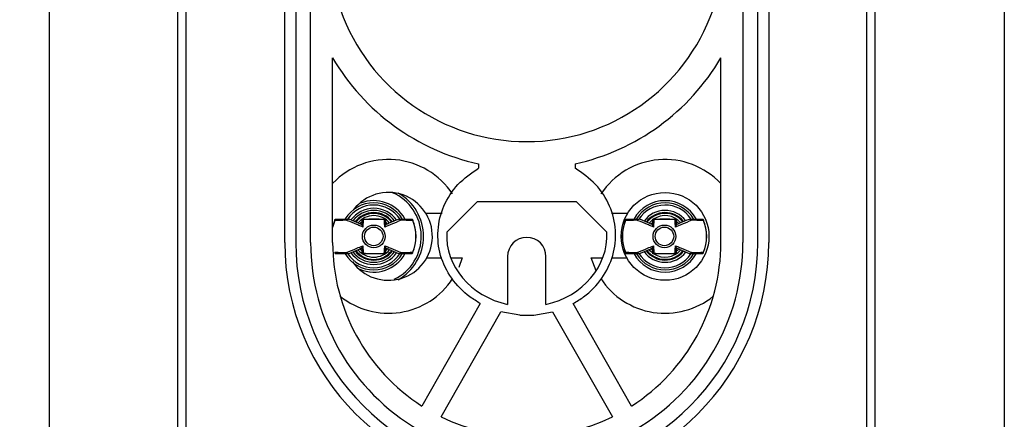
# Model space of a CAD drawing. Header units: inches. Extents: x 218.9 to 312.4, y 214.8 to 247.8.
# Tile 272 of 319: x 269.498 to 269.918, y 236.319 to 236.49. Entities that reach past the tile are written whole.
import ezdxf

# ---------------------------------------------------------------- set-up
doc = ezdxf.new("R2010")
doc.units = ezdxf.units.IN
doc.header["$LTSCALE"] = 0.25
doc.header["$MEASUREMENT"] = 0
doc.layers.add('ANNOTATIONS', color=1, linetype='Continuous')
doc.layers.add('DETAILS', color=4, linetype='Continuous')
doc.styles.add('ARIAL', font='arial.ttf', dxfattribs={"height": 0.09375})
doc.dimstyles.new('STANDARD$0', dxfattribs={"dimtxt": 0.09375, "dimasz": 0.09375, "dimexe": 0.03125, "dimexo": 0.046875, "dimgap": 0.09, "dimtad": 0, "dimtih": 1, "dimtoh": 1, "dimdec": 4, "dimzin": 0, "dimdsep": 46, "dimtxsty": 'ARIAL', "dimcen": 0.09, "dimadec": 0, "dimazin": 0, "dimtfac": 1, "dimtdec": 4, "dimtofl": 0, "dimtmove": 0, "dimatfit": 1, "dimfxl": 1, "dimtolj": 1, "dimtzin": 0, "dimarcsym": 0})

# ---------------------------------------------------------------- blocks, each defined once
blk = doc.blocks.new('*D82')
at = {"layer": 'ANNOTATIONS', "color": 0, "lineweight": -2, "transparency": 16777216}
for p, q in [((269.6367171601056, 237.7886817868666), (269.2300750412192, 237.7886817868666)), ((269.2613250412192, 237.6949317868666), (269.2613250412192, 237.09165601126)), ((269.2613250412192, 236.211432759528), (269.2613250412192, 236.8147085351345)), ((269.667001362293, 236.117682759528), (269.2300750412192, 236.117682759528))]:
    blk.add_line(p, q, dxfattribs=at)
at = {"layer": 'ANNOTATIONS', "color": 0, "transparency": 16777216}
for points in [[(269.2457000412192, 237.6949317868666), (269.2769500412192, 237.6949317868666), (269.2613250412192, 237.7886817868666)], [(269.2457000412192, 236.211432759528), (269.2769500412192, 236.211432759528), (269.2613250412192, 236.117682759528)]]:
    blk.add_solid(points, dxfattribs=at)
at = {"layer": 'defpoints', "color": 0, "transparency": 16777216}
for p in [(269.6835921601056, 237.7886817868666), (269.2613250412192, 236.117682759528), (269.713876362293, 236.117682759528)]:
    blk.add_point(p, dxfattribs=at)
at = {"layer": 'ANNOTATIONS', "color": 0, "transparency": 16777216, "insert": (269.2613250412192, 236.9531822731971), "char_height": 0.09375, "attachment_point": 5, "style": 'ARIAL'}
blk.add_mtext('\\A1;11 1/2"', dxfattribs=at)
blk = doc.blocks.new('*D83')
at = {"layer": 'ANNOTATIONS', "color": 0, "lineweight": -2, "transparency": 16777216}
for p, q in [((269.5101546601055, 236.6121192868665), (269.5101546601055, 235.9581831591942)), ((269.9179671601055, 236.6121192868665), (269.9179671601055, 235.9581831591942)), ((269.4164046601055, 235.9894331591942), (269.3226546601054, 235.9894331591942)), ((270.0117171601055, 235.9894331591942), (270.1054671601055, 235.9894331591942))]:
    blk.add_line(p, q, dxfattribs=at)
at = {"layer": 'ANNOTATIONS', "color": 0, "transparency": 16777216}
for points in [[(269.4164046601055, 236.0050581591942), (269.4164046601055, 235.9738081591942), (269.5101546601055, 235.9894331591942)], [(270.0117171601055, 236.0050581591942), (270.0117171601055, 235.9738081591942), (269.9179671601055, 235.9894331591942)]]:
    blk.add_solid(points, dxfattribs=at)
at = {"layer": 'defpoints', "color": 0, "transparency": 16777216}
for p in [(269.5101546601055, 236.6589942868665), (269.9179671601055, 236.6589942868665), (269.5101546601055, 235.9894331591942)]:
    blk.add_point(p, dxfattribs=at)
at = {"layer": 'ANNOTATIONS', "color": 0, "transparency": 16777216, "insert": (269.0323327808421, 235.9894331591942), "char_height": 0.09375, "attachment_point": 5, "style": 'ARIAL'}
blk.add_mtext('\\A1;2 3/16"', dxfattribs=at)
blk = doc.blocks.new('*D84')
at = {"layer": 'ANNOTATIONS', "color": 0, "lineweight": -2, "transparency": 16777216}
for p, q in [((270.1162004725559, 236.9092208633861), (270.1162004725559, 235.782988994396)), ((269.5101546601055, 236.6121192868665), (269.5101546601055, 235.782988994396)), ((269.4164046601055, 235.814238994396), (269.3226546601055, 235.814238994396)), ((270.2099504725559, 235.814238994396), (270.3037004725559, 235.814238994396))]:
    blk.add_line(p, q, dxfattribs=at)
at = {"layer": 'ANNOTATIONS', "color": 0, "transparency": 16777216}
for points in [[(269.4164046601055, 235.829863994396), (269.4164046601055, 235.798613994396), (269.5101546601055, 235.814238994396)], [(270.2099504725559, 235.829863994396), (270.2099504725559, 235.798613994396), (270.1162004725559, 235.814238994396)]]:
    blk.add_solid(points, dxfattribs=at)
at = {"layer": 'defpoints', "color": 0, "transparency": 16777216}
for p in [(270.1162004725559, 236.9560958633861), (269.5101546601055, 236.6589942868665), (269.5101546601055, 235.814238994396)]:
    blk.add_point(p, dxfattribs=at)
at = {"layer": 'ANNOTATIONS', "color": 0, "transparency": 16777216, "insert": (269.8210687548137, 235.814238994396), "char_height": 0.09375, "attachment_point": 5, "style": 'ARIAL'}
blk.add_mtext('\\A1;3 1/4"', dxfattribs=at)

msp = doc.modelspace()

# ---------------------------------------------------------------- linework, layer by layer
at = {"layer": 'DETAILS'}
for p, q in [((269.5650574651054, 236.2665016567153), (269.5650574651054, 236.6503093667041)), ((269.5685638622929, 236.2665016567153), (269.5685638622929, 236.6503093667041)), ((269.859188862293, 236.6503093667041), (269.859188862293, 236.2665016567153)), ((269.8626952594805, 236.6503093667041), (269.8626952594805, 236.2665016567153)), ((269.610694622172, 236.3947687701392), (269.610694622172, 236.6383711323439)), ((269.615382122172, 236.6383711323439), (269.615382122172, 236.3947687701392)), ((269.8127000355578, 236.3947687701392), (269.8127000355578, 236.6383711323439)), ((269.8173875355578, 236.6383711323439), (269.8173875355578, 236.3947687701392)), ((269.6217674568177, 236.3947687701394), (269.6217674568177, 236.6332038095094)), ((269.8063147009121, 236.6332038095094), (269.8063147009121, 236.3947687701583)), ((269.6311424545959, 236.3947687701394), (269.6311424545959, 236.4735815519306)), ((269.7969397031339, 236.3947687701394), (269.7969397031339, 236.4735815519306)), ((269.6934072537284, 236.4283278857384), (269.6934072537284, 236.4264884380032)), ((269.7346749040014, 236.4283278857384), (269.7346749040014, 236.4264884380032)), ((269.679845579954, 236.3991683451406), (269.6929953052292, 236.4123180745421)), ((269.6929953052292, 236.4123180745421), (269.7350868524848, 236.4123180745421)), ((269.7350868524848, 236.4123180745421), (269.7482365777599, 236.3991683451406)), ((269.6779103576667, 236.4070884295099), (269.6710247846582, 236.4070884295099)), ((269.7570573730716, 236.4070884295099), (269.7501717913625, 236.4070884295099)), ((269.6437313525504, 236.402265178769), (269.6381598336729, 236.404657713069)), ((269.7678563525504, 236.402265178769), (269.7622848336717, 236.4046577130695)), ((269.6536913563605, 236.3924881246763), (269.6592628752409, 236.3900955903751)), ((269.7778163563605, 236.3924881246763), (269.7833878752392, 236.3900955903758)), ((269.6713810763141, 236.3882792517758), (269.6777597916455, 236.3882792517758)), ((269.6815517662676, 236.3882792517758), (269.6865121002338, 236.3882792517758)), ((269.6865121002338, 236.3882792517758), (269.6850024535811, 236.3841225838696)), ((269.7058379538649, 236.3887658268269), (269.7058379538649, 236.3683509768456)), ((269.7222442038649, 236.3683509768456), (269.7222442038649, 236.3887658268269)), ((269.7437351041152, 236.3827278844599), (269.741570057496, 236.3882792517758)), ((269.741570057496, 236.3882792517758), (269.7465303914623, 236.3882792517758)), ((269.7503223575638, 236.3882792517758), (269.7567010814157, 236.3882792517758)), ((269.6942142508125, 236.3687252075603), (269.6692993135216, 236.3249808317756)), ((269.6774651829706, 236.3203753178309), (269.7029914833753, 236.3651930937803)), ((269.7110723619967, 236.3638201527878), (269.7029914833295, 236.365193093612)), ((269.7170097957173, 236.3638201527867), (269.7250906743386, 236.3651930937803)), ((269.7250906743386, 236.3651930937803), (269.7506169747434, 236.3203753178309)), ((269.7587828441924, 236.3249808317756), (269.7338679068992, 236.3687252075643))]:
    msp.add_line(p, q, dxfattribs=at)
at = {"layer": 'DETAILS', "flags": 128}
for points in [[(269.6321081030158, 236.4044301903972), (269.6314835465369, 236.4027266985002), (269.631142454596, 236.401469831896)], [(269.6320570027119, 236.4041518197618), (269.6314812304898, 236.4025140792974), (269.631142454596, 236.4011981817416)], [(269.6436269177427, 236.4034501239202), (269.6431105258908, 236.4029774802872), (269.6428342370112, 236.4026868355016)], [(269.6545846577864, 236.4026910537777), (269.65431218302, 236.4029774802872), (269.653712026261, 236.4035192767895)], [(269.7662451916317, 236.4029920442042), (269.7668324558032, 236.4036403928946), (269.7677686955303, 236.4044538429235)], [(269.7677550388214, 236.4032256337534), (269.7674953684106, 236.4029774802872), (269.7671421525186, 236.4026004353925)], [(269.7788922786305, 236.4027751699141), (269.7786970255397, 236.4029774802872), (269.7778615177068, 236.4037036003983)], [(269.6428268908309, 236.3920746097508), (269.6431105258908, 236.3917758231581), (269.6436708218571, 236.3912666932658)], [(269.6537812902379, 236.3912910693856), (269.65431218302, 236.3917758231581), (269.6546106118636, 236.3920910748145)], [(269.7677486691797, 236.390314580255), (269.7668324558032, 236.3911129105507), (269.7662473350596, 236.3917586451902)], [(269.7671368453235, 236.3921589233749), (269.7674953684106, 236.3917758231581), (269.767820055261, 236.3914689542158)], [(269.7779126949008, 236.3910885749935), (269.7786970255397, 236.3917758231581), (269.7789204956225, 236.3920085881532)]]:
    msp.add_lwpolyline(points, dxfattribs=at)
at = {"layer": 'DETAILS'}
for centre, radius in [((269.7730961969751, 236.3973766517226), 0.01875000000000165), ((269.6487113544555, 236.3973766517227), 0.004841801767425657), ((269.6487113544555, 236.3973766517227), 0.003963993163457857), ((269.7728363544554, 236.3973766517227), 0.004841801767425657), ((269.7728363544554, 236.3973766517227), 0.003963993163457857)]:
    msp.add_circle(centre, radius, dxfattribs=at)
for centre, radius, start, end in [((269.7140410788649, 236.5221801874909), 0.08437500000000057, 199.471220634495, 340.5287793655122), ((269.7140410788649, 236.5221801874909), 0.0960937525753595, 210.3806127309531, 257.6005483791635), ((269.7140410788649, 236.5221801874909), 0.09609375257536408, 282.3994516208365, 329.6193872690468), ((269.6549859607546, 236.3973766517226), 0.03281250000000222, 33.44872817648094, 136.2378066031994), ((269.7730961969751, 236.3973766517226), 0.03281249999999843, 43.39294777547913, 146.5088346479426), ((269.6549859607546, 236.3973766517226), 0.01874999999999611, 215.0500800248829, 142.4172940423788), ((269.6487113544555, 236.3973766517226), 0.02030019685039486, 295.6210902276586, 66.71235897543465), ((269.6487113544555, 236.3973766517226), 0.02123769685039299, 299.1977721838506, 60.49139116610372), ((269.6487113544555, 236.3973766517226), 0.01430241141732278, 31.76165425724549, 148.2248327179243), ((269.6487113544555, 236.3973766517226), 0.01523991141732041, 29.62997182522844, 111.6135480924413), ((269.7730961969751, 236.3973766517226), 0.01523991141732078, 29.62997182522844, 150.4453126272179), ((269.7730961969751, 236.3973766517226), 0.01430241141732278, 31.76165425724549, 148.2248327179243), ((269.6487113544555, 236.3973766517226), 0.01336491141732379, 33.7449404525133, 146.036197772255), ((269.6487113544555, 236.3973766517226), 0.01201033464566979, 35.45278402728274, 144.3818440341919), ((269.6487113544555, 236.3973766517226), 0.01107283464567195, 36.5476490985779, 143.3344357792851), ((269.6487113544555, 236.3973766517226), 0.01013533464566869, 38.02806685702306, 142.3002062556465), ((269.6487113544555, 236.3973766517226), 0.00979576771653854, 38.37625287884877, 141.585092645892), ((269.7730961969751, 236.3973766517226), 0.01336491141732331, 34.26244811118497, 146.725270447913), ((269.7730961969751, 236.3973766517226), 0.01107283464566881, 37.07043239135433, 143.8788900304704), ((269.7730961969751, 236.3973766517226), 0.01013533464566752, 38.61487814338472, 142.8850491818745), ((269.7730961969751, 236.3973766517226), 0.009795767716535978, 38.9671910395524, 142.2005269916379), ((269.6487113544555, 236.3973766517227), 0.008858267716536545, 40.05423467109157, 139.9798428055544), ((269.6487113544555, 236.3973766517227), 0.01803941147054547, 336.9936001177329, 23.16303290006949), ((269.6487113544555, 236.3973766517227), 0.01797972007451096, 337.8629835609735, 22.13701643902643), ((269.7728363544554, 236.3973766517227), 0.0180394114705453, 156.9828189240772, 203.1040035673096), ((269.7728363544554, 236.3973766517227), 0.01797972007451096, 157.8629835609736, 202.1370164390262), ((269.7730961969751, 236.3973766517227), 0.008858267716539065, 40.70771378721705, 124.4391489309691), ((269.7728363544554, 236.3973766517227), 0.0180394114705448, 336.9936001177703, 23.16303290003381), ((269.7728363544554, 236.3973766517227), 0.01797972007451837, 337.8629835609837, 22.13701643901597), ((269.7140410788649, 236.3947687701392), 0.1033464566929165, 180, 0), ((269.7140410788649, 236.3947687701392), 0.09865895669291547, 180, 0), ((269.7140410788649, 236.3947687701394), 0.09227362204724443, 180, 1.175410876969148e-08), ((269.7140410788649, 236.3947687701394), 0.0828986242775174, 180, 237.3356499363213), ((269.7140410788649, 236.3887658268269), 0.008203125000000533, 0, 180), ((269.7140410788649, 236.3947687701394), 0.08289862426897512, 302.6643500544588, 0), ((269.6487113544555, 236.3973766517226), 0.01336491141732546, 213.7976415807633, 326.1824974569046), ((269.6487113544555, 236.3973766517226), 0.01201033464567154, 215.3582126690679, 324.3432683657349), ((269.6487113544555, 236.3973766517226), 0.01107283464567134, 216.4451655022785, 323.2802938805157), ((269.6487113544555, 236.3973766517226), 0.01013533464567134, 217.9532065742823, 322.196263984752), ((269.6487113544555, 236.3973766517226), 0.009795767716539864, 218.2605545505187, 321.5049525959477), ((269.6487113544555, 236.3973766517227), 0.008858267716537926, 220.0912098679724, 319.8758460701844), ((269.6487113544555, 236.3973766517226), 0.01523991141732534, 247.2550755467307, 330.7177255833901), ((269.7730961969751, 236.3973766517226), 0.01523991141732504, 209.5596015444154, 330.7177255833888), ((269.7730961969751, 236.3973766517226), 0.01336491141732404, 213.2369220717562, 325.8076037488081), ((269.7730961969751, 236.3973766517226), 0.0110728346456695, 215.9261601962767, 322.7277481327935), ((269.7730961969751, 236.3973766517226), 0.01013533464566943, 217.3755135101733, 321.6076756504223), ((269.7730961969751, 236.3973766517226), 0.009795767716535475, 217.6738869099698, 320.8803718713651), ((269.7730961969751, 236.3973766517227), 0.008858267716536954, 237.4271946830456, 319.185163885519), ((269.6487113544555, 236.3973766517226), 0.01430241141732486, 211.6173577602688, 328.3908599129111), ((269.7730961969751, 236.3973766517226), 0.01430241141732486, 211.6173577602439, 328.3908599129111), ((269.6549859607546, 236.3973766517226), 0.03281250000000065, 231.0859589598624, 326.6790492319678), ((269.7730961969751, 236.3973766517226), 0.0328125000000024, 213.3280615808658, 308.9128500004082), ((269.7140410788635, 236.3987889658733), 0.03509460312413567, 265.1474458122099, 274.8525541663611), ((269.7140410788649, 236.3947687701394), 0.08289862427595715, 243.8187412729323, 296.1812587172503)]:
    msp.add_arc(centre, radius, start, end, dxfattribs=at)
for major_axis, ratio, start_param, end_param in [((-0.03422840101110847, -1.390958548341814e-08), 0.8873077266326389, 6.239335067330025, 7.611967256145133), ((0.03422840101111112, -1.390958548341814e-08), 0.88730772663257, 4.954403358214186, 6.327035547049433)]:
    msp.add_ellipse((269.7140410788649, 236.3978370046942), major_axis=major_axis, ratio=ratio, start_param=start_param, end_param=end_param, dxfattribs=at)
for points, knots in [([(269.6942142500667, 236.3687252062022), (269.6926980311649, 236.3696420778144), (269.6880127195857, 236.3724753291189), (269.6815913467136, 236.3791455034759), (269.6766595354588, 236.3890422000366), (269.6755520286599, 236.3999742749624), (269.678158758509, 236.4106167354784), (269.6842364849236, 236.4200729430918), (269.6903250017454, 236.4243322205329), (269.6934072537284, 236.4264884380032)], [0, 0, 0, 0, 0.07501913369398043, 0.2318187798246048, 0.3847221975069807, 0.5357489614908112, 0.6873851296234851, 0.8417417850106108, 1, 1, 1, 1]), ([(269.7338679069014, 236.3687252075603), (269.7353841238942, 236.3696420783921), (269.7400694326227, 236.3724753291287), (269.7464908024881, 236.3791455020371), (269.7514226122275, 236.3890421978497), (269.7525301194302, 236.3999742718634), (269.7499233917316, 236.4106167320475), (269.7438456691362, 236.4200729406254), (269.7377571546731, 236.4243322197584), (269.7346749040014, 236.4264884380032)], [0, 0, 0, 0, 0.07501906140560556, 0.2318187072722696, 0.3847221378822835, 0.5357489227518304, 0.6873851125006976, 0.841741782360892, 1, 1, 1, 1]), ([(269.6320570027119, 236.4041518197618), (269.6320570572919, 236.4041558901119), (269.632058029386, 236.4042283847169), (269.6320800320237, 236.4043877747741), (269.6321766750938, 236.4045802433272), (269.6323479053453, 236.4047271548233), (269.6325086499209, 236.4047480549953), (269.6325893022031, 236.4047585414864)], [0, 0, 0, 0, 0.01256958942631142, 0.2238695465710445, 0.5153237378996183, 0.7568176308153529, 0.9999999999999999, 0.9999999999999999, 0.9999999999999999, 0.9999999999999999]), ([(269.6370208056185, 236.4042667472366), (269.6368825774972, 236.4042626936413), (269.6351641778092, 236.4042123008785), (269.6335454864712, 236.4041807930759), (269.6320570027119, 236.4041518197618)], [0, 0, 0, 0, 0.0804400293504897, 1, 1, 1, 1]), ([(269.6325893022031, 236.4047585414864), (269.6341557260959, 236.4047585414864), (269.6358588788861, 236.4047585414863), (269.6376582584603, 236.4047585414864), (269.6378027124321, 236.4047585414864)], [0, 0, 0, 0, 0.9197201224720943, 0.9999999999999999, 0.9999999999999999, 0.9999999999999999, 0.9999999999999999]), ([(269.6370208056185, 236.4042667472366), (269.6370275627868, 236.4042790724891), (269.6370872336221, 236.4043879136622), (269.6372370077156, 236.4045629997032), (269.6375070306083, 236.4047273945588), (269.6377041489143, 236.4047481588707), (269.6378027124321, 236.4047585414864)], [0, 0, 0, 0, 0.04225292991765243, 0.3731248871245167, 0.6865485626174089, 1, 1, 1, 1]), ([(269.6439957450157, 236.4013635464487), (269.6434444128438, 236.4015997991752), (269.6425816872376, 236.4019694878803), (269.6404190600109, 236.4028769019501), (269.6386471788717, 236.4036053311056), (269.6371847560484, 236.404200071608), (269.6370208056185, 236.4042667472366)], [0, 0, 0, 0, 0.2347780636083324, 0.3673811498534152, 0.9290778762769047, 1, 1, 1, 1]), ([(269.6378027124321, 236.4047585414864), (269.637817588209, 236.4047585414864), (269.6378522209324, 236.4047585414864), (269.637900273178, 236.4047585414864), (269.6379658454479, 236.4047585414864), (269.6379574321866, 236.4047585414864), (269.6379510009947, 236.4047585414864)], [0, 0, 0, 0, 0.0761283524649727, 0.1772366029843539, 0.3710703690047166, 1, 1, 1, 1]), ([(269.6437285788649, 236.4021751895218), (269.6437285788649, 236.4026355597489), (269.6437285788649, 236.403241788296), (269.6437285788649, 236.4040883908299), (269.6437285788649, 236.4044907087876), (269.6437285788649, 236.4047585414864)], [0, 0, 0, 0, 0.513398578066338, 0.6760577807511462, 1, 1, 1, 1]), ([(269.6441993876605, 236.4045645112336), (269.6441971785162, 236.4045659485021), (269.644012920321, 236.4046858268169), (269.6438986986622, 236.4047224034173), (269.6437858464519, 236.4047585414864)], [0, 0, 0, 0, 0.01198939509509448, 1, 1, 1, 1]), ([(269.6437858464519, 236.4047585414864), (269.6445466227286, 236.4047585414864), (269.6455740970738, 236.4047585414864), (269.6473194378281, 236.4047585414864), (269.6483233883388, 236.4047585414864), (269.6490894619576, 236.4047585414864), (269.6499395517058, 236.4047585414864), (269.6515488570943, 236.4047585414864), (269.6526989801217, 236.4047585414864), (269.653513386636, 236.4047585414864), (269.6536368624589, 236.4047585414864)], [0, 0, 0, 0, 0.3048810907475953, 0.4117603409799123, 0.4723189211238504, 0.533050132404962, 0.5755937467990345, 0.665425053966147, 0.9492735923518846, 0.9999999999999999, 0.9999999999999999, 0.9999999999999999, 0.9999999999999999]), ([(269.6441993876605, 236.4045645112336), (269.6441656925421, 236.4039392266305), (269.6441133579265, 236.4029680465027), (269.6440266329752, 236.4017849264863), (269.6439957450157, 236.4013635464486)], [0, 0, 0, 0, 0.643839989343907, 1, 1, 1, 1]), ([(269.6532233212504, 236.4045645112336), (269.6525544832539, 236.4045967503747), (269.6515980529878, 236.4046428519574), (269.650090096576, 236.4046859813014), (269.6491364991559, 236.4046991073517), (269.6482766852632, 236.4046997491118), (269.6471549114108, 236.4046829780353), (269.6456810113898, 236.4046352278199), (269.6447717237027, 236.4045918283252), (269.6441993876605, 236.4045645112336)], [0, 0, 0, 0, 0.2771304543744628, 0.3962932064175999, 0.454318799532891, 0.5380944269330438, 0.6205793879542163, 0.7611799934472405, 1, 1, 1, 1]), ([(269.6532233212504, 236.4045645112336), (269.6532255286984, 236.4045659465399), (269.6532660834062, 236.4045923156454), (269.653442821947, 236.4047028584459), (269.6535512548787, 236.4047339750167), (269.6536368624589, 236.4047585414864)], [0, 0, 0, 0, 0.0119724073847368, 0.2199542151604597, 1, 1, 1, 1]), ([(269.6534269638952, 236.4013635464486), (269.6533960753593, 236.4017849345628), (269.6533093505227, 236.4029680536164), (269.6532570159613, 236.4039392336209), (269.6532233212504, 236.4045645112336)], [0, 0, 0, 0, 0.3561671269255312, 0.9999999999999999, 0.9999999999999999, 0.9999999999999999, 0.9999999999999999]), ([(269.6604019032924, 236.4042667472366), (269.6589404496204, 236.4036713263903), (269.6566302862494, 236.4027301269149), (269.6542876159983, 236.4017307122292), (269.6534269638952, 236.4013635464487)], [0, 0, 0, 0, 0.6326191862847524, 0.9999999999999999, 0.9999999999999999, 0.9999999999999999, 0.9999999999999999]), ([(269.6593062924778, 236.404641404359), (269.6579445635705, 236.4041066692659), (269.6560792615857, 236.4033741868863), (269.6541939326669, 236.4024734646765), (269.653684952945, 236.4022302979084)], [0, 0, 0, 0, 0.7300313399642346, 1, 1, 1, 1]), ([(269.653694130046, 236.4047585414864), (269.653694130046, 236.4044907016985), (269.653694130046, 236.4040883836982), (269.653694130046, 236.4032417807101), (269.653694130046, 236.40263555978), (269.653694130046, 236.4021751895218)], [0, 0, 0, 0, 0.3239507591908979, 0.486601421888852, 1, 1, 1, 1]), ([(269.6604019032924, 236.4042667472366), (269.6603951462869, 236.4042790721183), (269.6603333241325, 236.4043918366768), (269.6601791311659, 236.4045695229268), (269.6599071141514, 236.4047295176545), (269.6597143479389, 236.404749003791), (269.6596199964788, 236.4047585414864)], [0, 0, 0, 0, 0.04225452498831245, 0.3866011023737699, 0.6997654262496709, 1, 1, 1, 1]), ([(269.6596199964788, 236.4047585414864), (269.6597629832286, 236.4047585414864), (269.6615624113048, 236.4047585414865), (269.6632655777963, 236.4047585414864), (269.6648334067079, 236.4047585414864)], [0, 0, 0, 0, 0.07946233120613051, 1, 1, 1, 1]), ([(269.6653657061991, 236.4041518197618), (269.6651292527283, 236.4041561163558), (269.6639469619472, 236.4041775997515), (269.6624372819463, 236.4042105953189), (269.6609950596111, 236.4042493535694), (269.6605386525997, 236.4042627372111), (269.6604019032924, 236.4042667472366)], [0, 0, 0, 0, 0.1468847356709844, 0.7344382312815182, 0.9204320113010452, 1, 1, 1, 1]), ([(269.6648334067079, 236.4047585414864), (269.6649140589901, 236.4047480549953), (269.6650748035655, 236.4047271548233), (269.6652460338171, 236.4045802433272), (269.6653426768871, 236.404387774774), (269.665364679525, 236.4042283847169), (269.6653656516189, 236.4041558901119), (269.6653657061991, 236.4041518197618)], [0, 0, 0, 0, 0.2431823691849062, 0.4846762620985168, 0.7761304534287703, 0.9874304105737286, 1, 1, 1, 1]), ([(269.7561820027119, 236.4041518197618), (269.756182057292, 236.4041558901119), (269.7561830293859, 236.404228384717), (269.7562050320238, 236.404387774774), (269.7563016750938, 236.4045802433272), (269.7564729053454, 236.4047271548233), (269.7566336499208, 236.4047480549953), (269.756714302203, 236.4047585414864)], [0, 0, 0, 0, 0.01256958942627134, 0.2238695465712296, 0.5153237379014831, 0.7568176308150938, 1, 1, 1, 1]), ([(269.7611458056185, 236.4042667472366), (269.7610075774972, 236.4042626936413), (269.7592891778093, 236.4042123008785), (269.7576704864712, 236.4041807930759), (269.7561820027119, 236.4041518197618)], [0, 0, 0, 0, 0.0804400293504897, 1, 1, 1, 1]), ([(269.756714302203, 236.4047585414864), (269.7582807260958, 236.4047585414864), (269.759983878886, 236.4047585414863), (269.7617832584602, 236.4047585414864), (269.7619277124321, 236.4047585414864)], [0, 0, 0, 0, 0.9197201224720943, 0.9999999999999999, 0.9999999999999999, 0.9999999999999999, 0.9999999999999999]), ([(269.7611458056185, 236.4042667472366), (269.7611525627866, 236.4042790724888), (269.7612122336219, 236.4043879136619), (269.7613620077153, 236.404562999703), (269.7616320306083, 236.4047273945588), (269.7618291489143, 236.4047481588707), (269.7619277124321, 236.4047585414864)], [0, 0, 0, 0, 0.04225292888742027, 0.3731248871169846, 0.6865485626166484, 1, 1, 1, 1]), ([(269.7681207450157, 236.4013635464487), (269.7675694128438, 236.4015997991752), (269.7667066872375, 236.4019694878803), (269.764544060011, 236.40287690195), (269.7627721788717, 236.4036053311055), (269.7613097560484, 236.404200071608), (269.7611458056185, 236.4042667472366)], [0, 0, 0, 0, 0.2347780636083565, 0.3673811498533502, 0.9290778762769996, 1, 1, 1, 1]), ([(269.7619277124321, 236.4047585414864), (269.761942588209, 236.4047585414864), (269.7619772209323, 236.4047585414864), (269.7620252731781, 236.4047585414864), (269.7620908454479, 236.4047585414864), (269.7620824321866, 236.4047585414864), (269.7620760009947, 236.4047585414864)], [0, 0, 0, 0, 0.0761283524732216, 0.1772366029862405, 0.3710703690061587, 1, 1, 1, 1]), ([(269.7678535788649, 236.4021751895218), (269.7678535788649, 236.4026355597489), (269.7678535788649, 236.403241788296), (269.7678535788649, 236.4040883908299), (269.7678535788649, 236.4044907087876), (269.7678535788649, 236.4047585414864)], [0, 0, 0, 0, 0.513398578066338, 0.6760577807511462, 1, 1, 1, 1]), ([(269.7683243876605, 236.4045645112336), (269.7683221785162, 236.4045659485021), (269.7681379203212, 236.4046858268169), (269.7680236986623, 236.4047224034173), (269.767910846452, 236.4047585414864)], [0, 0, 0, 0, 0.01198939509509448, 1, 1, 1, 1]), ([(269.767910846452, 236.4047585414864), (269.7686716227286, 236.4047585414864), (269.7696990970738, 236.4047585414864), (269.771444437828, 236.4047585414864), (269.7724483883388, 236.4047585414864), (269.7732144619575, 236.4047585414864), (269.7740645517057, 236.4047585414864), (269.7756738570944, 236.4047585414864), (269.7768239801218, 236.4047585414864), (269.7776383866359, 236.4047585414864), (269.7777618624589, 236.4047585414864)], [0, 0, 0, 0, 0.304881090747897, 0.4117603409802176, 0.4723189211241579, 0.533050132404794, 0.5755937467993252, 0.6654250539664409, 0.9492735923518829, 0.9999999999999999, 0.9999999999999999, 0.9999999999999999, 0.9999999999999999]), ([(269.7683243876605, 236.4045645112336), (269.7682906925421, 236.4039392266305), (269.7682383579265, 236.4029680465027), (269.7681516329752, 236.4017849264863), (269.7681207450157, 236.4013635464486)], [0, 0, 0, 0, 0.6438399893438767, 1, 1, 1, 1]), ([(269.7773483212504, 236.4045645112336), (269.7766794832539, 236.4045967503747), (269.7757230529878, 236.4046428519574), (269.774215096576, 236.4046859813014), (269.773261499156, 236.4046991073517), (269.7724016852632, 236.4046997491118), (269.7712799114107, 236.4046829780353), (269.7698060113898, 236.4046352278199), (269.7688967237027, 236.4045918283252), (269.7683243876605, 236.4045645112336)], [0, 0, 0, 0, 0.2771304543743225, 0.3962932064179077, 0.4543187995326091, 0.5380944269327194, 0.6205793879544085, 0.7611799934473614, 1, 1, 1, 1]), ([(269.7773483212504, 236.4045645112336), (269.7773505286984, 236.4045659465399), (269.7773910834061, 236.4045923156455), (269.777567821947, 236.4047028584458), (269.7776762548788, 236.4047339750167), (269.7777618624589, 236.4047585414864)], [0, 0, 0, 0, 0.01197240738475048, 0.2199542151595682, 1, 1, 1, 1]), ([(269.7775519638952, 236.4013635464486), (269.7775210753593, 236.4017849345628), (269.7774343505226, 236.4029680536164), (269.7773820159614, 236.4039392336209), (269.7773483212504, 236.4045645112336)], [0, 0, 0, 0, 0.3561671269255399, 0.9999999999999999, 0.9999999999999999, 0.9999999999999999, 0.9999999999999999]), ([(269.7845269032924, 236.4042667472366), (269.7830654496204, 236.4036713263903), (269.7807552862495, 236.4027301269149), (269.7784126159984, 236.4017307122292), (269.7775519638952, 236.4013635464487)], [0, 0, 0, 0, 0.6326191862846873, 1, 1, 1, 1]), ([(269.7834312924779, 236.404641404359), (269.7820695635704, 236.4041066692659), (269.7802042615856, 236.4033741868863), (269.7783189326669, 236.4024734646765), (269.7778099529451, 236.4022302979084)], [0, 0, 0, 0, 0.7300313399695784, 1, 1, 1, 1]), ([(269.777819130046, 236.4047585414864), (269.777819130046, 236.4044907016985), (269.777819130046, 236.4040883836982), (269.7778191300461, 236.4032417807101), (269.777819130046, 236.40263555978), (269.777819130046, 236.4021751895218)], [0, 0, 0, 0, 0.3239507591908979, 0.486601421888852, 1, 1, 1, 1]), ([(269.7845269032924, 236.4042667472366), (269.7845201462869, 236.4042790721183), (269.7844583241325, 236.4043918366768), (269.7843041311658, 236.4045695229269), (269.7840321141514, 236.4047295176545), (269.783839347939, 236.404749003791), (269.7837449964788, 236.4047585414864)], [0, 0, 0, 0, 0.04225452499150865, 0.3866011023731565, 0.6997654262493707, 1, 1, 1, 1]), ([(269.7837449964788, 236.4047585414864), (269.7838879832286, 236.4047585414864), (269.7856874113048, 236.4047585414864), (269.7873905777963, 236.4047585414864), (269.7889584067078, 236.4047585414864)], [0, 0, 0, 0, 0.07946233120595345, 0.9999999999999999, 0.9999999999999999, 0.9999999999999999, 0.9999999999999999]), ([(269.789490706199, 236.4041518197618), (269.7892542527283, 236.4041561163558), (269.7880719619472, 236.4041775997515), (269.7865622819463, 236.4042105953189), (269.7851200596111, 236.4042493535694), (269.7846636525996, 236.4042627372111), (269.7845269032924, 236.4042667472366)], [0, 0, 0, 0, 0.146884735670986, 0.7344382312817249, 0.9204320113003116, 1, 1, 1, 1]), ([(269.7889584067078, 236.4047585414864), (269.7890390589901, 236.4047480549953), (269.7891998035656, 236.4047271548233), (269.7893710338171, 236.4045802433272), (269.7894676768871, 236.4043877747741), (269.789489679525, 236.4042283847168), (269.789490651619, 236.4041558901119), (269.789490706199, 236.4041518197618)], [0, 0, 0, 0, 0.243182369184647, 0.4846762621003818, 0.7761304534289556, 0.9874304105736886, 1, 1, 1, 1]), ([(269.6439957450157, 236.4013635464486), (269.6439944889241, 236.4013664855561), (269.6439241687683, 236.4015310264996), (269.643789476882, 236.4018632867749), (269.6437502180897, 236.4020643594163), (269.6437285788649, 236.4021751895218)], [0, 0, 0, 0, 0.008096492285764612, 0.4532683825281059, 1, 1, 1, 1]), ([(269.6534269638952, 236.4013635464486), (269.6534282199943, 236.401366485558), (269.6534880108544, 236.4015063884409), (269.6536256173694, 236.4018431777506), (269.6536679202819, 236.4020481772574), (269.653694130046, 236.4021751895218)], [0, 0, 0, 0, 0.00809747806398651, 0.3854434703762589, 1, 1, 1, 1]), ([(269.7681207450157, 236.4013635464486), (269.7681194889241, 236.4013664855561), (269.7680491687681, 236.4015310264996), (269.7679144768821, 236.4018632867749), (269.7678752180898, 236.4020643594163), (269.7678535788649, 236.4021751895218)], [0, 0, 0, 0, 0.008096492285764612, 0.4532683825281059, 1, 1, 1, 1]), ([(269.7775519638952, 236.4013635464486), (269.7775532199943, 236.401366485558), (269.7776130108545, 236.4015063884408), (269.7777506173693, 236.4018431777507), (269.7777929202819, 236.4020481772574), (269.777819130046, 236.4021751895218)], [0, 0, 0, 0, 0.008097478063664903, 0.3854434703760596, 1, 1, 1, 1]), ([(269.6320570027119, 236.3906014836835), (269.632293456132, 236.3905971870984), (269.6334757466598, 236.3905757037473), (269.6349840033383, 236.390542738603), (269.6364261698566, 236.3905039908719), (269.6368825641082, 236.3904906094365), (269.6370208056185, 236.3904865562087)], [0, 0, 0, 0, 0.1468847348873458, 0.7344382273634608, 0.9195615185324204, 1, 1, 1, 1]), ([(269.6320570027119, 236.3906014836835), (269.6320570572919, 236.3905974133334), (269.632058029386, 236.3905249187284), (269.6320800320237, 236.3903655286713), (269.6321766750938, 236.3901730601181), (269.6323479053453, 236.390026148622), (269.6325086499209, 236.39000524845), (269.6325893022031, 236.3899947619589)], [0, 0, 0, 0, 0.01256958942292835, 0.2238695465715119, 0.5153237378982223, 0.7568176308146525, 1, 1, 1, 1]), ([(269.6378027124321, 236.3899947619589), (269.6376582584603, 236.3899947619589), (269.635858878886, 236.3899947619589), (269.6341557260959, 236.3899947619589), (269.6325893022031, 236.3899947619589)], [0, 0, 0, 0, 0.08027987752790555, 0.9999999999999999, 0.9999999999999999, 0.9999999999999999, 0.9999999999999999]), ([(269.6370208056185, 236.3904865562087), (269.6384822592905, 236.391081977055), (269.6407924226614, 236.3920231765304), (269.6431350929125, 236.3930225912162), (269.6439957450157, 236.3933897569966)], [0, 0, 0, 0, 0.6326191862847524, 0.9999999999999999, 0.9999999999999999, 0.9999999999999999, 0.9999999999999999]), ([(269.6378027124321, 236.3899947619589), (269.6377084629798, 236.3900042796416), (269.637515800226, 236.390023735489), (269.6372437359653, 236.390183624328), (269.6370894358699, 236.3903613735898), (269.63702756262, 236.3904742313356), (269.6370208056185, 236.3904865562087)], [0, 0, 0, 0, 0.2999143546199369, 0.6130786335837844, 0.9577454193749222, 1, 1, 1, 1]), ([(269.6381164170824, 236.3901118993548), (269.6394781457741, 236.3906466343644), (269.6413434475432, 236.391379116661), (269.643228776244, 236.3922798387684), (269.6437377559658, 236.3925230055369)], [0, 0, 0, 0, 0.7300313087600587, 1, 1, 1, 1]), ([(269.6437285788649, 236.3925781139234), (269.6437547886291, 236.392705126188), (269.6437970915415, 236.3929101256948), (269.6439346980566, 236.3932469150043), (269.6439944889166, 236.3933868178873), (269.6439957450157, 236.3933897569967)], [0, 0, 0, 0, 0.6145565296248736, 0.9919025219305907, 1, 1, 1, 1]), ([(269.6437285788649, 236.3899947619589), (269.6437285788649, 236.3902626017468), (269.6437285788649, 236.3906649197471), (269.6437285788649, 236.3915115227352), (269.6437285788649, 236.3921177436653), (269.6437285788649, 236.3925781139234)], [0, 0, 0, 0, 0.3239507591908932, 0.486601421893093, 1, 1, 1, 1]), ([(269.6437858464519, 236.3899947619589), (269.6438714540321, 236.3900193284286), (269.6439798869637, 236.3900504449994), (269.6441566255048, 236.3901609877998), (269.6441971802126, 236.3901873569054), (269.6441993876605, 236.3901887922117)], [0, 0, 0, 0, 0.7800457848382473, 0.9880275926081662, 1, 1, 1, 1]), ([(269.6536368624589, 236.3899947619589), (269.6535133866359, 236.3899947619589), (269.6526989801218, 236.3899947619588), (269.6515488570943, 236.3899947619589), (269.6499395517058, 236.3899947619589), (269.6490894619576, 236.3899947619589), (269.6483233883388, 236.3899947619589), (269.6473194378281, 236.3899947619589), (269.6455740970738, 236.3899947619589), (269.6445466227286, 236.3899947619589), (269.6437858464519, 236.3899947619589)], [0, 0, 0, 0, 0.05072640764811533, 0.3345749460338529, 0.4244062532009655, 0.466949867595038, 0.5276810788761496, 0.5882396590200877, 0.6951189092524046, 1, 1, 1, 1]), ([(269.6439957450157, 236.3933897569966), (269.6440266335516, 236.3929683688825), (269.6441133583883, 236.3917852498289), (269.6441656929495, 236.3908140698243), (269.6441993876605, 236.3901887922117)], [0, 0, 0, 0, 0.3561671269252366, 1, 1, 1, 1]), ([(269.6441993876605, 236.3901887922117), (269.6447717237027, 236.3901614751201), (269.6456810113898, 236.3901180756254), (269.6471549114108, 236.39007032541), (269.6482766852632, 236.3900535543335), (269.6491364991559, 236.3900541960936), (269.650090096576, 236.3900673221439), (269.6515980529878, 236.3901104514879), (269.6525544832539, 236.3901565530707), (269.6532233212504, 236.3901887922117)], [0, 0, 0, 0, 0.2388200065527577, 0.3794206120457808, 0.4619055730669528, 0.5456812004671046, 0.6037067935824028, 0.7228695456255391, 0.9999999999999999, 0.9999999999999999, 0.9999999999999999, 0.9999999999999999]), ([(269.6532233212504, 236.3901887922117), (269.6532570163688, 236.3908140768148), (269.6533093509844, 236.3917852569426), (269.6533960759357, 236.392968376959), (269.6534269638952, 236.3933897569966)], [0, 0, 0, 0, 0.6438399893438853, 0.9999999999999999, 0.9999999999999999, 0.9999999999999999, 0.9999999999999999]), ([(269.6536368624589, 236.3899947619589), (269.6535240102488, 236.3900309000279), (269.65340978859, 236.3900674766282), (269.6532255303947, 236.3901873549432), (269.6532233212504, 236.3901887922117)], [0, 0, 0, 0, 0.9880106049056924, 1, 1, 1, 1]), ([(269.6534269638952, 236.3933897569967), (269.6539782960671, 236.3931535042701), (269.6548410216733, 236.392783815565), (269.6570036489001, 236.3918764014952), (269.6587755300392, 236.3911479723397), (269.6602379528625, 236.3905532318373), (269.6604019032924, 236.3904865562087)], [0, 0, 0, 0, 0.2347780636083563, 0.3673811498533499, 0.9290778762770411, 1, 1, 1, 1]), ([(269.653694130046, 236.3925781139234), (269.6536724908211, 236.392688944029), (269.6536332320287, 236.3928900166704), (269.6534985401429, 236.3932222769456), (269.6534282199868, 236.3933868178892), (269.6534269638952, 236.3933897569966)], [0, 0, 0, 0, 0.5467316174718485, 0.9919035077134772, 1, 1, 1, 1]), ([(269.653694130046, 236.3925781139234), (269.653694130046, 236.3921177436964), (269.653694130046, 236.3915115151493), (269.653694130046, 236.3906649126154), (269.653694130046, 236.3902625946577), (269.653694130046, 236.3899947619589)], [0, 0, 0, 0, 0.513398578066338, 0.6760577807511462, 1, 1, 1, 1]), ([(269.6596199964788, 236.3899947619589), (269.6596051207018, 236.3899947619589), (269.6595704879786, 236.3899947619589), (269.6595224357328, 236.3899947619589), (269.659456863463, 236.3899947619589), (269.6594652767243, 236.3899947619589), (269.6594717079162, 236.3899947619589)], [0, 0, 0, 0, 0.07612835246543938, 0.17723660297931, 0.371070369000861, 1, 1, 1, 1]), ([(269.6596199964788, 236.3899947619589), (269.6597185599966, 236.3900051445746), (269.6599156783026, 236.3900259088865), (269.6601857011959, 236.3901903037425), (269.6603354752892, 236.3903653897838), (269.6603951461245, 236.3904742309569), (269.6604019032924, 236.3904865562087)], [0, 0, 0, 0, 0.3134514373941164, 0.6268751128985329, 0.9577470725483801, 1, 1, 1, 1]), ([(269.6648334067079, 236.3899947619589), (269.6632655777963, 236.3899947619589), (269.6615624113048, 236.3899947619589), (269.6597629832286, 236.3899947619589), (269.6596199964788, 236.3899947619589)], [0, 0, 0, 0, 0.9205376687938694, 1, 1, 1, 1]), ([(269.6604019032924, 236.3904865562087), (269.6605386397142, 236.3904905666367), (269.6622570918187, 236.390540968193), (269.6638757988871, 236.3905724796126), (269.6653657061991, 236.3906014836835)], [0, 0, 0, 0, 0.07956952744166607, 1, 1, 1, 1]), ([(269.6648334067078, 236.3899947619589), (269.6649140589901, 236.39000524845), (269.6650748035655, 236.390026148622), (269.6652460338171, 236.3901730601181), (269.6653426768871, 236.3903655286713), (269.665364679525, 236.3905249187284), (269.6653656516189, 236.3905974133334), (269.6653657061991, 236.3906014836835)], [0, 0, 0, 0, 0.2431823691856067, 0.4846762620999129, 0.776130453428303, 0.9874304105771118, 1, 1, 1, 1]), ([(269.7561820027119, 236.3906014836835), (269.756418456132, 236.3905971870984), (269.7576007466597, 236.3905757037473), (269.7591090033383, 236.390542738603), (269.7605511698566, 236.3905039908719), (269.7610075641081, 236.3904906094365), (269.7611458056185, 236.3904865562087)], [0, 0, 0, 0, 0.1468847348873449, 0.7344382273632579, 0.919561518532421, 1, 1, 1, 1]), ([(269.7561820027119, 236.3906014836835), (269.756182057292, 236.3905974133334), (269.756183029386, 236.3905249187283), (269.7562050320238, 236.3903655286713), (269.7563016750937, 236.3901730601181), (269.7564729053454, 236.390026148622), (269.7566336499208, 236.39000524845), (269.756714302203, 236.3899947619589)], [0, 0, 0, 0, 0.01256958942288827, 0.2238695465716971, 0.5153237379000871, 0.7568176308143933, 1, 1, 1, 1]), ([(269.7619277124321, 236.3899947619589), (269.7617832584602, 236.3899947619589), (269.759983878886, 236.3899947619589), (269.7582807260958, 236.3899947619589), (269.756714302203, 236.3899947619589)], [0, 0, 0, 0, 0.08027987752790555, 0.9999999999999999, 0.9999999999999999, 0.9999999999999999, 0.9999999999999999]), ([(269.7611458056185, 236.3904865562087), (269.7626072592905, 236.391081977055), (269.7649174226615, 236.3920231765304), (269.7672600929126, 236.3930225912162), (269.7681207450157, 236.3933897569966)], [0, 0, 0, 0, 0.6326191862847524, 0.9999999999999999, 0.9999999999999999, 0.9999999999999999, 0.9999999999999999]), ([(269.7619277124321, 236.3899947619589), (269.7618334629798, 236.3900042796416), (269.761640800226, 236.390023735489), (269.7613687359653, 236.3901836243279), (269.7612144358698, 236.3903613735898), (269.7611525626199, 236.3904742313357), (269.7611458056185, 236.3904865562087)], [0, 0, 0, 0, 0.2999143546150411, 0.6130786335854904, 0.957745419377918, 1, 1, 1, 1]), ([(269.7622414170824, 236.3901118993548), (269.7636031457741, 236.3906466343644), (269.7654684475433, 236.391379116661), (269.767353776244, 236.3922798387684), (269.7678627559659, 236.3925230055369)], [0, 0, 0, 0, 0.7300313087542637, 1, 1, 1, 1]), ([(269.7678535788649, 236.3925781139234), (269.767879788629, 236.392705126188), (269.7679220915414, 236.3929101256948), (269.7680596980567, 236.3932469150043), (269.7681194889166, 236.3933868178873), (269.7681207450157, 236.3933897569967)], [0, 0, 0, 0, 0.6145565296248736, 0.9919025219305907, 1, 1, 1, 1]), ([(269.7678535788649, 236.3899947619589), (269.7678535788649, 236.3902626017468), (269.7678535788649, 236.3906649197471), (269.7678535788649, 236.3915115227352), (269.7678535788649, 236.3921177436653), (269.7678535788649, 236.3925781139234)], [0, 0, 0, 0, 0.3239507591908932, 0.486601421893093, 1, 1, 1, 1]), ([(269.767910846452, 236.3899947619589), (269.7679964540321, 236.3900193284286), (269.7681048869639, 236.3900504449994), (269.7682816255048, 236.3901609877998), (269.7683221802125, 236.3901873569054), (269.7683243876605, 236.3901887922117)], [0, 0, 0, 0, 0.7800457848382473, 0.9880275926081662, 1, 1, 1, 1]), ([(269.7777618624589, 236.3899947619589), (269.7776383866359, 236.3899947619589), (269.7768239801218, 236.3899947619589), (269.7756738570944, 236.3899947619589), (269.7740645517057, 236.3899947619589), (269.7732144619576, 236.3899947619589), (269.7724483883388, 236.3899947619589), (269.771444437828, 236.3899947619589), (269.7696990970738, 236.3899947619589), (269.7686716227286, 236.3899947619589), (269.767910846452, 236.3899947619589)], [0, 0, 0, 0, 0.0507264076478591, 0.3345749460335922, 0.4244062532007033, 0.4669498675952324, 0.5276810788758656, 0.5882396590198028, 0.6951189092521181, 0.9999999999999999, 0.9999999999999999, 0.9999999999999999, 0.9999999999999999]), ([(269.7681207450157, 236.3933897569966), (269.7681516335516, 236.3929683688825), (269.7682383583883, 236.3917852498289), (269.7682906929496, 236.3908140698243), (269.7683243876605, 236.3901887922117)], [0, 0, 0, 0, 0.3561671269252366, 1, 1, 1, 1]), ([(269.7683243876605, 236.3901887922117), (269.7688967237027, 236.3901614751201), (269.7698060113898, 236.3901180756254), (269.7712799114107, 236.39007032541), (269.7724016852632, 236.3900535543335), (269.773261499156, 236.3900541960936), (269.7742150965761, 236.3900673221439), (269.7757230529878, 236.3901104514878), (269.7766794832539, 236.3901565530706), (269.7773483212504, 236.3901887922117)], [0, 0, 0, 0, 0.2388200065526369, 0.3794206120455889, 0.4619055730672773, 0.5456812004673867, 0.603706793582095, 0.7228695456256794, 0.9999999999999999, 0.9999999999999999, 0.9999999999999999, 0.9999999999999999]), ([(269.7773483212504, 236.3901887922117), (269.7773820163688, 236.3908140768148), (269.7774343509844, 236.3917852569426), (269.7775210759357, 236.392968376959), (269.7775519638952, 236.3933897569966)], [0, 0, 0, 0, 0.643839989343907, 1, 1, 1, 1]), ([(269.7777618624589, 236.3899947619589), (269.7776490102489, 236.3900309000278), (269.7775347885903, 236.390067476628), (269.7773505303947, 236.3901873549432), (269.7773483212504, 236.3901887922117)], [0, 0, 0, 0, 0.9880106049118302, 0.9999999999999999, 0.9999999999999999, 0.9999999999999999, 0.9999999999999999]), ([(269.7775519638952, 236.3933897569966), (269.7781032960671, 236.3931535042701), (269.7789660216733, 236.392783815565), (269.7811286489, 236.3918764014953), (269.7829005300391, 236.3911479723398), (269.7843629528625, 236.3905532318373), (269.7845269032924, 236.3904865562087)], [0, 0, 0, 0, 0.2347780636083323, 0.367381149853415, 0.9290778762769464, 1, 1, 1, 1]), ([(269.777819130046, 236.3925781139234), (269.7777974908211, 236.392688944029), (269.7777582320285, 236.3928900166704), (269.7776235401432, 236.3932222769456), (269.7775532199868, 236.3933868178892), (269.7775519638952, 236.3933897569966)], [0, 0, 0, 0, 0.5467316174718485, 0.9919035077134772, 1, 1, 1, 1]), ([(269.777819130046, 236.3925781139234), (269.777819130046, 236.3921177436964), (269.777819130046, 236.3915115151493), (269.777819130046, 236.3906649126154), (269.777819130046, 236.3902625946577), (269.777819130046, 236.3899947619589)], [0, 0, 0, 0, 0.5133985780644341, 0.6760577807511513, 0.9999999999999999, 0.9999999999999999, 0.9999999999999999, 0.9999999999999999]), ([(269.7837449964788, 236.3899947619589), (269.7837301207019, 236.3899947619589), (269.7836954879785, 236.3899947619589), (269.7836474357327, 236.3899947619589), (269.783581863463, 236.3899947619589), (269.7835902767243, 236.3899947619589), (269.7835967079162, 236.3899947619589)], [0, 0, 0, 0, 0.0761283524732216, 0.1772366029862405, 0.3710703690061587, 1, 1, 1, 1]), ([(269.7837449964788, 236.3899947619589), (269.7838435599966, 236.3900051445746), (269.7840406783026, 236.3900259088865), (269.7843107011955, 236.3901903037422), (269.7844604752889, 236.3903653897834), (269.7845201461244, 236.3904742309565), (269.7845269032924, 236.3904865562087)], [0, 0, 0, 0, 0.3134514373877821, 0.626875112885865, 0.957747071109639, 1, 1, 1, 1]), ([(269.7889584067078, 236.3899947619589), (269.7873905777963, 236.3899947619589), (269.7856874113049, 236.3899947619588), (269.7838879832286, 236.3899947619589), (269.7837449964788, 236.3899947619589)], [0, 0, 0, 0, 0.9205376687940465, 0.9999999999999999, 0.9999999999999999, 0.9999999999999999, 0.9999999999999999]), ([(269.7845269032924, 236.3904865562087), (269.7846636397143, 236.3904905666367), (269.7863820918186, 236.390540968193), (269.7880007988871, 236.3905724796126), (269.789490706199, 236.3906014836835)], [0, 0, 0, 0, 0.0795695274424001, 1, 1, 1, 1]), ([(269.7889584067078, 236.3899947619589), (269.7890390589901, 236.39000524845), (269.7891998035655, 236.390026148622), (269.7893710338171, 236.3901730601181), (269.7894676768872, 236.3903655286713), (269.7894896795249, 236.3905249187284), (269.789490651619, 236.3905974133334), (269.789490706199, 236.3906014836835)], [0, 0, 0, 0, 0.2431823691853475, 0.4846762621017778, 0.7761304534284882, 0.9874304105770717, 1, 1, 1, 1])]:
    msp.add_open_spline(points, degree=3, knots=knots, dxfattribs=at)

# ---------------------------------------------------------------- dimensions: what is measured, and where the dimension line sits
at = {"layer": 'ANNOTATIONS'}
dim = msp.add_linear_dim(base=(269.2613250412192, 236.117682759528), p1=(269.6835921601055, 237.7886817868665), p2=(269.7138763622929, 236.1176827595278), angle=90, text='11 1/2"', dimstyle='STANDARD$0', dxfattribs=at)
dim.commit()
dim.dimension.update_dxf_attribs({"geometry": '*D82', "text_midpoint": (269.2613250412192, 236.9531822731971)})
for base, p1, text, picture, middle in [((269.5101546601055, 235.814238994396), (270.1162004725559, 236.9560958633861), '3 1/4"', '*D84', (269.8210687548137, 235.814238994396)), ((269.5101546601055, 235.9894331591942), (269.9179671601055, 236.6589942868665), '2 3/16"', '*D83', (269.0323327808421, 235.9894331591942))]:
    dim = msp.add_linear_dim(base=base, p1=p1, p2=(269.5101546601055, 236.6589942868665), text=text, dimstyle='STANDARD$0', dxfattribs=at)
    dim.commit()
    dim.dimension.update_dxf_attribs({"geometry": picture, "text_midpoint": middle, "dimtype": 160})

doc.saveas('drawing.dxf')
